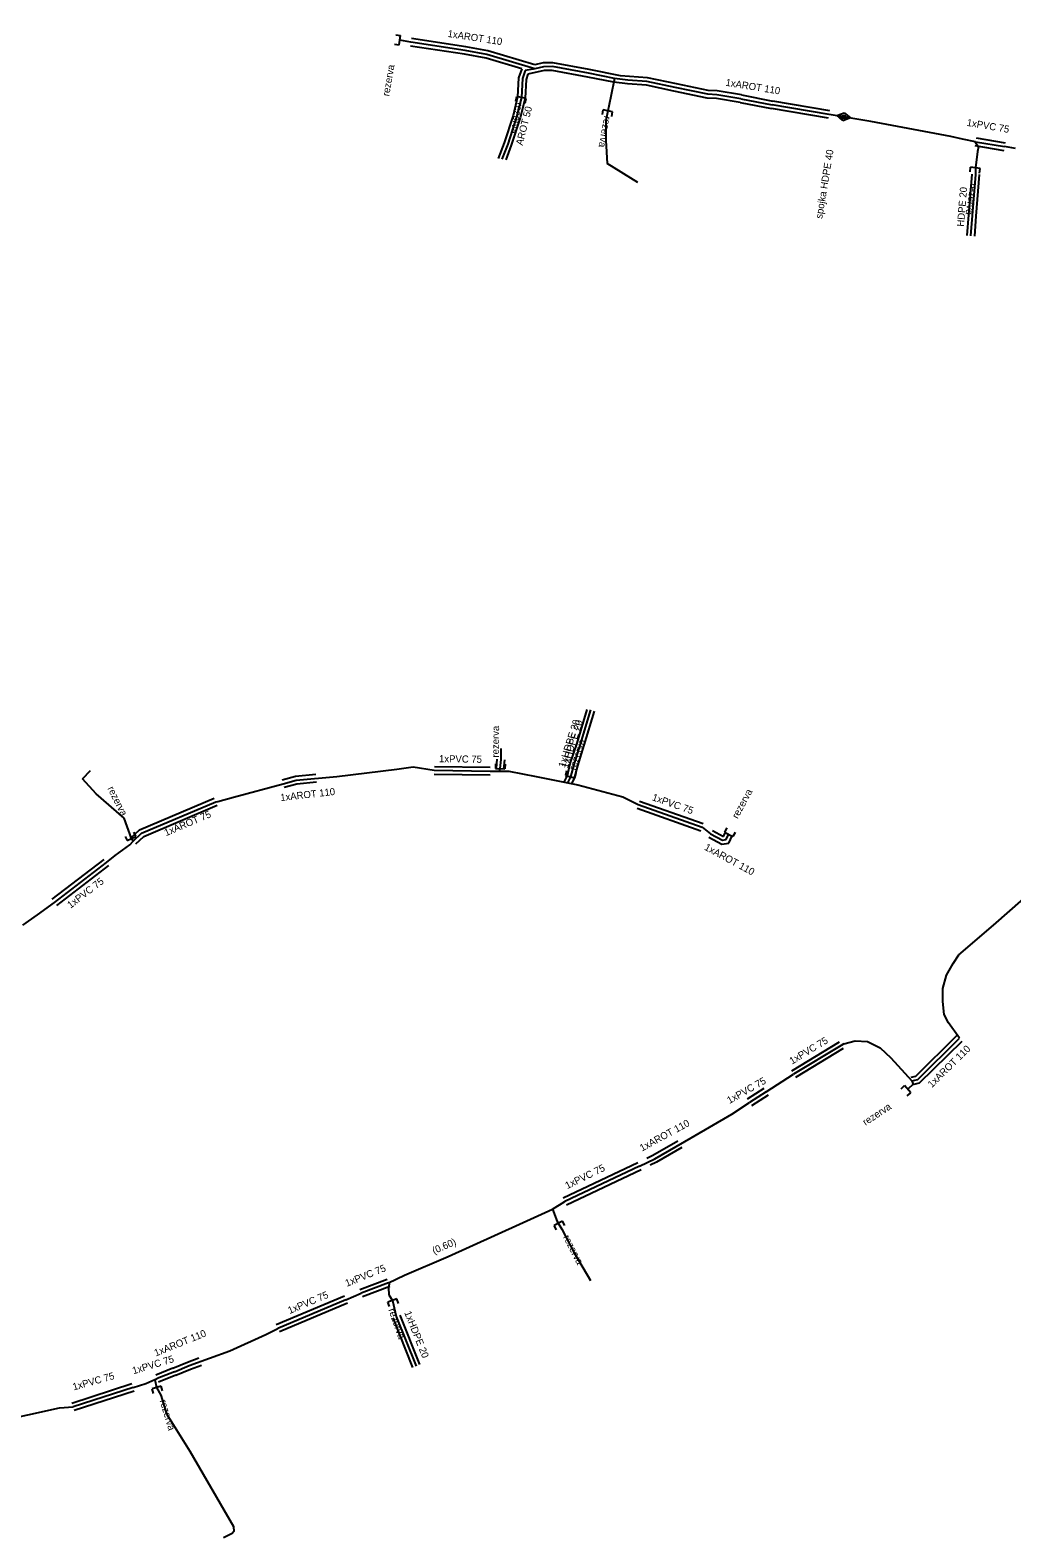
# Model space of a CAD drawing. Extents: x -651943 to -618711, y -1138561 to -1100552.
# Drawn here: x -648481.1 to -648377.8, y -1112257.3 to -1112098.6 of the extents above; entities that cross this region are included whole.
import ezdxf

# ---------------------------------------------------------------- set-up
doc = ezdxf.new("R2010")
doc.units = 0
doc.layers.add('KT trasa', color=7, linetype='Continuous')
doc.layers.add('KT zařízení', color=7, linetype='Continuous')

# ---------------------------------------------------------------- blocks, each defined once
blk = doc.blocks.new('TVREZ')
at = {"layer": 'KT zařízení'}
for p, q in [((-0.05, 0.05), (0, 0.05)), ((0, -0.05), (0, 0.05)), ((-0.05, -0.05), (0, -0.05))]:
    blk.add_line(p, q, dxfattribs=at)
blk = doc.blocks.new('TVSPO_1')
at = {"layer": 'KT zařízení'}
for p, q in [((-0.074, 0.002), (0, 0.044)), ((-0.001, -0.041), (-0.074, 0.002)), ((-0.035, 0), (0, 0.02)), ((0.073, 0.001), (-0.001, -0.041)), ((0, 0.044), (0.073, 0.001)), ((0, 0.02), (0.035, 0)), ((0.035, 0), (0, -0.02)), ((0, -0.02), (-0.035, 0))]:
    blk.add_line(p, q, dxfattribs=at)

msp = doc.modelspace()

# ---------------------------------------------------------------- linework, layer by layer
at = {"layer": 'KT trasa'}
for p, q in [((-648441.01, -1112099.83), (-648442.18, -1112099.61)), ((-648435.3, -1112100.71), (-648441.01, -1112099.83)), ((-648433.02, -1112101.13), (-648435.3, -1112100.71)), ((-648427.97, -1112102.62), (-648433.02, -1112101.13)), ((-648427.05, -1112102.41), (-648427.97, -1112102.62)), ((-648426.12, -1112102.39), (-648427.05, -1112102.41)), ((-648422.32, -1112103.1), (-648426.12, -1112102.39)), ((-648429.28, -1112103.66), (-648429.38, -1112105.65)), ((-648428.99, -1112102.81), (-648429.28, -1112103.66)), ((-648428.14, -1112102.68), (-648428.99, -1112102.81)), ((-648427.97, -1112102.62), (-648428.14, -1112102.68)), ((-648419.58, -1112103.65), (-648422.32, -1112103.1)), ((-648419.58, -1112103.65), (-648419.97, -1112105.53)), ((-648418.2, -1112103.82), (-648419.58, -1112103.65)), ((-648416.17, -1112103.96), (-648418.2, -1112103.82)), ((-648413.21, -1112104.59), (-648416.17, -1112103.96)), ((-648419.97, -1112105.53), (-648420.49, -1112108.06)), ((-648409.78, -1112105.31), (-648413.21, -1112104.59)), ((-648408.82, -1112105.36), (-648409.78, -1112105.31)), ((-648406.3, -1112105.77), (-648408.82, -1112105.36)), ((-648429.38, -1112105.65), (-648429.89, -1112107.67)), ((-648406.3, -1112105.77), (-648402.98, -1112106.43)), ((-648397.01, -1112107.44), (-648402.98, -1112106.43)), ((-648429.89, -1112107.67), (-648430.83, -1112110.55)), ((-648420.49, -1112108.06), (-648420.51, -1112110.19)), ((-648392.6, -1112108.17), (-648397.01, -1112107.44)), ((-648384.21, -1112109.77), (-648392.6, -1112108.17)), ((-648420.51, -1112110.19), (-648420.35, -1112112.58)), ((-648382.96, -1112110.02), (-648384.21, -1112109.77)), ((-648381.6, -1112110.3), (-648382.96, -1112110.02)), ((-648381.66, -1112110.29), (-648381.28, -1112110.83)), ((-648381.6, -1112110.3), (-648378.56, -1112110.82)), ((-648430.83, -1112110.55), (-648431.43, -1112112.15)), ((-648381.37, -1112111.34), (-648381.61, -1112113.05)), ((-648381.28, -1112110.83), (-648381.37, -1112111.34)), ((-648377.38, -1112111.01), (-648378.56, -1112110.82)), ((-648417.12, -1112114.61), (-648420.35, -1112112.58)), ((-648381.61, -1112113.05), (-648381.6, -1112113.74)), ((-648381.6, -1112113.74), (-648381.95, -1112118.08)), ((-648381.95, -1112118.08), (-648382.11, -1112120.21)), ((-648423.15, -1112173.74), (-648422.07, -1112170.14)), ((-648423.85, -1112175.9), (-648423.15, -1112173.74)), ((-648431.62, -1112176.32), (-648431.53, -1112175.35)), ((-648431.53, -1112175.35), (-648431.52, -1112174.21)), ((-648475.59, -1112177.38), (-648474.75, -1112176.5)), ((-648448.82, -1112177.13), (-648442.5, -1112176.39)), ((-648442.5, -1112176.39), (-648440.78, -1112176.13)), ((-648440.78, -1112176.13), (-648438.56, -1112176.49)), ((-648438.56, -1112176.49), (-648432.68, -1112176.58)), ((-648432.68, -1112176.58), (-648430.7, -1112176.6)), ((-648431.7, -1112176.59), (-648431.62, -1112176.32)), ((-648430.7, -1112176.6), (-648427.83, -1112177.15)), ((-648424.17, -1112177.19), (-648423.85, -1112175.9)), ((-648474.14, -1112178.98), (-648475.59, -1112177.38)), ((-648459.68, -1112179.32), (-648454.47, -1112177.92)), ((-648454.47, -1112177.92), (-648453.08, -1112177.55)), ((-648453.08, -1112177.55), (-648448.82, -1112177.13)), ((-648427.83, -1112177.15), (-648423.45, -1112178.04)), ((-648424.49, -1112177.83), (-648424.17, -1112177.19)), ((-648423.45, -1112178.04), (-648418.72, -1112179.29)), ((-648471.2, -1112181.54), (-648474.14, -1112178.98)), ((-648469.36, -1112183.12), (-648461.56, -1112179.81)), ((-648461.56, -1112179.81), (-648461.34, -1112179.79)), ((-648461.34, -1112179.79), (-648459.68, -1112179.32)), ((-648418.72, -1112179.29), (-648417.09, -1112180.11)), ((-648417.09, -1112180.11), (-648410.38, -1112182.48)), ((-648470.42, -1112183.68), (-648471.2, -1112181.54)), ((-648470.25, -1112183.94), (-648469.36, -1112183.12)), ((-648410.38, -1112182.48), (-648409.48, -1112183.17)), ((-648409.48, -1112183.17), (-648408.21, -1112183.86)), ((-648407.83, -1112183.79), (-648407.58, -1112183.24)), ((-648472.13, -1112185.45), (-648470.61, -1112184.33)), ((-648470.61, -1112184.33), (-648470.25, -1112183.94)), ((-648470.42, -1112183.68), (-648470.25, -1112183.94)), ((-648408.21, -1112183.86), (-648407.83, -1112183.79)), ((-648478.52, -1112190.4), (-648473.06, -1112186.19)), ((-648473.06, -1112186.19), (-648472.13, -1112185.45)), ((-648480.32, -1112191.71), (-648478.52, -1112190.4)), ((-648379.71, -1112192.8), (-648376.53, -1112190.03)), ((-648481.85, -1112192.8), (-648480.32, -1112191.71)), ((-648383.34, -1112195.91), (-648379.71, -1112192.8)), ((-648383.94, -1112196.83), (-648383.34, -1112195.91)), ((-648384.64, -1112198.06), (-648383.94, -1112196.83)), ((-648385.02, -1112199.46), (-648384.64, -1112198.06)), ((-648385.05, -1112200.83), (-648385.02, -1112199.46)), ((-648384.88, -1112202.2), (-648385.05, -1112200.83)), ((-648384.44, -1112203.09), (-648384.88, -1112202.2)), ((-648383.27, -1112204.71), (-648384.44, -1112203.09)), ((-648395.73, -1112205.46), (-648400.75, -1112208.5)), ((-648395.44, -1112205.3), (-648395.73, -1112205.46)), ((-648395.44, -1112205.3), (-648394.27, -1112204.99)), ((-648394.27, -1112204.99), (-648392.96, -1112205.06)), ((-648392.96, -1112205.06), (-648391.63, -1112205.72)), ((-648387.68, -1112209.05), (-648383.27, -1112204.71)), ((-648391.63, -1112205.72), (-648390.5, -1112206.78)), ((-648390.5, -1112206.78), (-648388.28, -1112209.2)), ((-648403.64, -1112210.35), (-648400.75, -1112208.5)), ((-648403.64, -1112210.35), (-648405.39, -1112211.48)), ((-648388.14, -1112209.54), (-648388.73, -1112210.07)), ((-648388.28, -1112209.2), (-648387.68, -1112209.05)), ((-648388.28, -1112209.2), (-648388.14, -1112209.54)), ((-648407.25, -1112212.69), (-648405.39, -1112211.48)), ((-648411.51, -1112215.2), (-648407.25, -1112212.69)), ((-648415.36, -1112217.41), (-648411.51, -1112215.2)), ((-648416.96, -1112218.19), (-648424.82, -1112221.91)), ((-648416.96, -1112218.19), (-648415.36, -1112217.41)), ((-648429.59, -1112224.3), (-648426.13, -1112222.72)), ((-648426.13, -1112222.72), (-648424.82, -1112221.91)), ((-648426.13, -1112222.72), (-648425.61, -1112223.99)), ((-648437.1, -1112227.7), (-648429.59, -1112224.3)), ((-648425.61, -1112223.99), (-648425.49, -1112224.2)), ((-648425.61, -1112223.99), (-648425.13, -1112224.83)), ((-648425.13, -1112224.83), (-648423.82, -1112227.31)), ((-648441.68, -1112229.67), (-648437.1, -1112227.7)), ((-648423.82, -1112227.31), (-648422.11, -1112230.21)), ((-648443.39, -1112230.47), (-648446.25, -1112231.56)), ((-648443.39, -1112230.47), (-648441.68, -1112229.67)), ((-648443.26, -1112230.41), (-648443.39, -1112230.98)), ((-648443.39, -1112230.98), (-648443.34, -1112231.73)), ((-648447.86, -1112232.24), (-648455.02, -1112235.26)), ((-648447.86, -1112232.24), (-648446.25, -1112231.56)), ((-648443.34, -1112231.73), (-648442.96, -1112232.32)), ((-648442.96, -1112232.32), (-648442.56, -1112234.01)), ((-648442.56, -1112234.01), (-648440.47, -1112239.23)), ((-648456.29, -1112235.89), (-648455.02, -1112235.26)), ((-648460.06, -1112237.62), (-648456.29, -1112235.89)), ((-648464.36, -1112239.18), (-648460.06, -1112237.62)), ((-648465.9, -1112239.83), (-648467.72, -1112240.55)), ((-648465.9, -1112239.83), (-648464.36, -1112239.18)), ((-648470.26, -1112241.49), (-648476.57, -1112243.54)), ((-648470.26, -1112241.49), (-648468.93, -1112241.06)), ((-648468.93, -1112241.06), (-648467.97, -1112240.65)), ((-648467.97, -1112240.65), (-648467.72, -1112240.55)), ((-648467.97, -1112240.65), (-648467.78, -1112241.49)), ((-648467.78, -1112241.49), (-648467.35, -1112242.31)), ((-648488.35, -1112245.91), (-648478, -1112243.64)), ((-648478, -1112243.64), (-648476.57, -1112243.54)), ((-648467.35, -1112242.31), (-648466.73, -1112244.26)), ((-648466.73, -1112244.26), (-648464.28, -1112248.19)), ((-648464.28, -1112248.19), (-648459.67, -1112256.11)), ((-648459.67, -1112256.11), (-648459.65, -1112256.65)), ((-648459.81, -1112256.87), (-648460.73, -1112257.32)), ((-648459.65, -1112256.65), (-648459.81, -1112256.87))]:
    msp.add_line(p, q, dxfattribs=at)
at = {"layer": 'KT zařízení'}
for p, q in [((-648435.37, -1112101.1), (-648441.07, -1112100.23)), ((-648435.23, -1112100.31), (-648440.95, -1112099.43)), ((-648432.93, -1112100.74), (-648435.23, -1112100.31)), ((-648427.96, -1112102.21), (-648432.93, -1112100.74)), ((-648433.11, -1112101.52), (-648435.37, -1112101.1)), ((-648429.35, -1112102.63), (-648433.11, -1112101.52)), ((-648427.1, -1112102.01), (-648427.96, -1112102.21)), ((-648426.08, -1112101.99), (-648427.1, -1112102.01)), ((-648422.25, -1112102.71), (-648426.08, -1112101.99)), ((-648429.68, -1112103.58), (-648429.78, -1112105.59)), ((-648429.35, -1112102.63), (-648429.68, -1112103.58)), ((-648428.88, -1112103.74), (-648428.98, -1112105.71)), ((-648428.7, -1112103.2), (-648428.88, -1112103.74)), ((-648427, -1112102.81), (-648428.7, -1112103.2)), ((-648426.16, -1112102.79), (-648427, -1112102.81)), ((-648422.39, -1112103.49), (-648426.16, -1112102.79)), ((-648419.65, -1112104.04), (-648422.39, -1112103.49)), ((-648418.96, -1112103.37), (-648422.25, -1112102.71)), ((-648416.11, -1112103.56), (-648418.96, -1112103.37)), ((-648413.05, -1112104.21), (-648416.11, -1112103.56)), ((-648418.22, -1112104.22), (-648419.65, -1112104.04)), ((-648416.22, -1112104.36), (-648418.22, -1112104.22)), ((-648413.36, -1112104.97), (-648416.22, -1112104.36)), ((-648409.83, -1112105.71), (-648413.36, -1112104.97)), ((-648409.73, -1112104.91), (-648413.05, -1112104.21)), ((-648408.78, -1112104.96), (-648409.73, -1112104.91)), ((-648406.22, -1112105.38), (-648408.78, -1112104.96)), ((-648406.22, -1112105.38), (-648402.91, -1112106.04)), ((-648429.78, -1112105.59), (-648430.27, -1112107.55)), ((-648428.98, -1112105.71), (-648429.51, -1112107.79)), ((-648408.86, -1112105.76), (-648409.83, -1112105.71)), ((-648406.38, -1112106.16), (-648408.86, -1112105.76)), ((-648406.38, -1112106.16), (-648403.05, -1112106.82)), ((-648397.08, -1112107.83), (-648403.05, -1112106.82)), ((-648396.94, -1112107.05), (-648402.91, -1112106.04)), ((-648430.27, -1112107.55), (-648431.21, -1112110.43)), ((-648429.51, -1112107.79), (-648430.45, -1112110.67)), ((-648381.53, -1112109.91), (-648378.49, -1112110.43)), ((-648431.21, -1112110.43), (-648431.83, -1112112.08)), ((-648430.45, -1112110.67), (-648431.03, -1112112.22)), ((-648381.67, -1112110.69), (-648378.63, -1112111.21)), ((-648382, -1112113.71), (-648382.35, -1112118.01)), ((-648381.2, -1112113.77), (-648381.55, -1112118.15)), ((-648382.35, -1112118.01), (-648382.51, -1112120.18)), ((-648381.55, -1112118.15), (-648381.71, -1112120.24)), ((-648423.53, -1112173.63), (-648422.48, -1112170.1)), ((-648422.77, -1112173.85), (-648421.69, -1112170.26)), ((-648424.24, -1112175.79), (-648423.53, -1112173.63)), ((-648423.46, -1112176.01), (-648422.77, -1112173.85)), ((-648432.02, -1112176.28), (-648431.93, -1112175.31)), ((-648431.22, -1112176.36), (-648431.13, -1112175.39)), ((-648451.03, -1112176.95), (-648453.15, -1112177.15)), ((-648438.57, -1112176.89), (-648432.69, -1112176.98)), ((-648438.55, -1112176.09), (-648432.67, -1112176.18)), ((-648424.55, -1112177.05), (-648424.24, -1112175.79)), ((-648423.79, -1112177.33), (-648423.46, -1112176.01)), ((-648453.15, -1112177.15), (-648454.57, -1112177.53)), ((-648453.01, -1112177.95), (-648454.37, -1112178.31)), ((-648450.95, -1112177.74), (-648453.01, -1112177.95)), ((-648424.89, -1112177.75), (-648424.55, -1112177.05)), ((-648424.08, -1112177.91), (-648423.79, -1112177.33)), ((-648469.58, -1112182.78), (-648461.72, -1112179.44)), ((-648469.14, -1112183.46), (-648461.4, -1112180.18)), ((-648416.96, -1112179.73), (-648410.25, -1112182.1)), ((-648417.22, -1112180.49), (-648410.51, -1112182.86)), ((-648470.52, -1112183.65), (-648469.58, -1112182.78)), ((-648409.29, -1112182.82), (-648408.12, -1112183.46)), ((-648408.12, -1112183.46), (-648407.94, -1112183.07)), ((-648469.98, -1112184.23), (-648469.14, -1112183.46)), ((-648409.67, -1112183.52), (-648408.28, -1112184.28)), ((-648408.28, -1112184.28), (-648407.55, -1112184.15)), ((-648407.55, -1112184.15), (-648407.21, -1112183.4)), ((-648478.76, -1112190.08), (-648473.3, -1112185.87)), ((-648478.28, -1112190.72), (-648472.82, -1112186.51)), ((-648395.94, -1112205.12), (-648400.96, -1112208.16)), ((-648387.88, -1112208.69), (-648383.55, -1112204.42)), ((-648387.48, -1112209.41), (-648382.99, -1112205)), ((-648395.52, -1112205.8), (-648400.54, -1112208.84)), ((-648388.38, -1112208.81), (-648387.88, -1112208.69)), ((-648403.86, -1112210.01), (-648405.61, -1112211.14)), ((-648388.18, -1112209.59), (-648387.48, -1112209.41)), ((-648403.42, -1112210.69), (-648405.17, -1112211.82)), ((-648412.91, -1112215.54), (-648415.54, -1112217.05)), ((-648412.51, -1112216.23), (-648415.18, -1112217.77)), ((-648417.13, -1112217.83), (-648424.99, -1112221.55)), ((-648415.54, -1112217.05), (-648416.17, -1112217.36)), ((-648415.18, -1112217.77), (-648415.82, -1112218.08)), ((-648416.79, -1112218.55), (-648424.65, -1112222.27)), ((-648443.53, -1112230.1), (-648446.39, -1112231.19)), ((-648443.25, -1112230.84), (-648446.11, -1112231.93)), ((-648448.02, -1112231.87), (-648455.18, -1112234.89)), ((-648447.7, -1112232.61), (-648454.86, -1112235.63)), ((-648442.93, -1112234.16), (-648440.84, -1112239.37)), ((-648442.19, -1112233.86), (-648440.1, -1112239.08)), ((-648466.06, -1112239.46), (-648464.51, -1112238.81)), ((-648464.51, -1112238.81), (-648463.33, -1112238.38)), ((-648466.06, -1112239.46), (-648467.87, -1112240.18)), ((-648465.74, -1112240.2), (-648467.57, -1112240.92)), ((-648465.74, -1112240.2), (-648464.21, -1112239.55)), ((-648464.21, -1112239.55), (-648463.06, -1112239.13)), ((-648470.38, -1112241.11), (-648476.69, -1112243.16)), ((-648470.14, -1112241.87), (-648476.45, -1112243.92))]:
    msp.add_line(p, q, dxfattribs=at)

# ---------------------------------------------------------------- block references
for name, p, xscale, yscale, rotation in [('TVREZ', (-648442.18, -1112099.61), 9.999998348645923, 9.999998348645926, -8.172701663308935), ('TVREZ', (-648429.38, -1112105.65), 10.000010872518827, 10.000010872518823, 79.10296493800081), ('TVREZ', (-648420.28, -1112107.05), 9.999993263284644, 9.999993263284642, 79.6892591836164), ('TVSPO_1', (-648395.47, -1112107.69), 10.000009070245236, 10.000009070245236, -8.974873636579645), ('TVREZ', (-648381.61, -1112113.05), 10.000001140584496, 10.000001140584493, 83.30129223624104), ('TVREZ', (-648431.62, -1112176.32), 10.000020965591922, 10.00002096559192, -91.93496474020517), ('TVREZ', (-648424.27, -1112177.16), 10.000003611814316, 10.000003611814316, -103.57246451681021), ('TVREZ', (-648470.42, -1112183.68), 10.000000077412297, 10.000000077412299, -63.47706832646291), ('TVREZ', (-648407.58, -1112183.24), 10.000010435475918, 10.000010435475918, -119.02532089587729), ('TVREZ', (-648388.73, -1112210.07), 10.000017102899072, 10.000017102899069, 41.021000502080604), ('TVREZ', (-648425.49, -1112224.2), 9.999989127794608, 9.999989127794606, 116.92742486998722), ('TVREZ', (-648442.96, -1112232.32), 10.000029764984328, 10.000029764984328, 109.45597401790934), ('TVREZ', (-648467.78, -1112241.49), 10.00002300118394, 10.000023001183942, 106.62084086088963)]:
    msp.add_blockref(name, p, dxfattribs=dict(at, xscale=xscale, yscale=yscale, rotation=rotation))

# ---------------------------------------------------------------- texts
for s, rotation, p in [('1xAROT 110', 351.2395, (-648437.19, -1112099.26)), ('rezerva', 80.0872, (-648443.31, -1112105.55)), ('1xAROT 110', 350.7519, (-648407.94, -1112104.4)), ('rezerva', 260.2176, (-648429.94, -1112106.12)), ('AROT 50', 75.8304, (-648429.27, -1112110.74)), ('rezerva', 259.7668, (-648420.67, -1112107.54)), ('1xPVC 75', 350.2933, (-648382.56, -1112108.62)), ('spojka HDPE 40', 80.6009, (-648397.73, -1112118.45)), ('HDPE 20', 85.3902, (-648382.81, -1112119.27)), ('rezerva', 260.7644, (-648382.11, -1112114.65)), ('rezerva', 89.4974, (-648431.76, -1112175.15)), ('1xHDPE 20', 72.0347, (-648424.82, -1112176.28)), ('1xHDPE 20', 72.0347, (-648424.52, -1112176.32)), ('rezerva', 71.2325, (-648423.71, -1112176.53)), ('1xPVC 75', 359.1231, (-648438.06, -1112175.64)), ('rezerva', 296.5138, (-648472.97, -1112178.4)), ('1xAROT 110', 6.511, (-648454.72, -1112179.74)), ('rezerva', 61.5304, (-648406.63, -1112181.65)), ('1xPVC 75', 340.5466, (-648415.7, -1112179.63)), ('1xAROT 75', 22.9954, (-648466.79, -1112183.44)), ('1xAROT 110', 331.4645, (-648410.2, -1112184.82)), ('1xPVC 75', 37.6345, (-648476.83, -1112191.08)), ('1xPVC 75', 31.1982, (-648400.9, -1112207.49)), ('1xAROT 110', 44.5432, (-648386.19, -1112209.97)), ('1xPVC 75', 29.5645, (-648407.49, -1112211.64)), ('rezerva', 33.5141, (-648393.17, -1112213.94)), ('1xAROT 110', 28.597, (-648416.69, -1112216.65)), ('1xPVC 75', 26.2132, (-648424.56, -1112220.61)), ('(0.60)', 23.274, (-648438.58, -1112227.46)), ('rezerva', 296.9747, (-648425.02, -1112225.65)), ('1xPVC 75', 21.9434, (-648447.76, -1112230.89)), ('1xPVC 75', 22.8694, (-648453.78, -1112233.76)), ('rezerva', 289.5227, (-648443.41, -1112233.3)), ('1xHDPE 20', 291.8109, (-648441.73, -1112233.6)), ('1xAROT 110', 22.0168, (-648467.86, -1112238.23)), ('1xPVC 75', 16.8256, (-648470.21, -1112240.1)), ('1xPVC 75', 15.696, (-648476.5, -1112241.8)), ('rezerva', 286.7322, (-648467.47, -1112242.88))]:
    msp.add_text(s, height=0.75, rotation=rotation, dxfattribs=at).set_placement(p)

doc.saveas('drawing.dxf')
